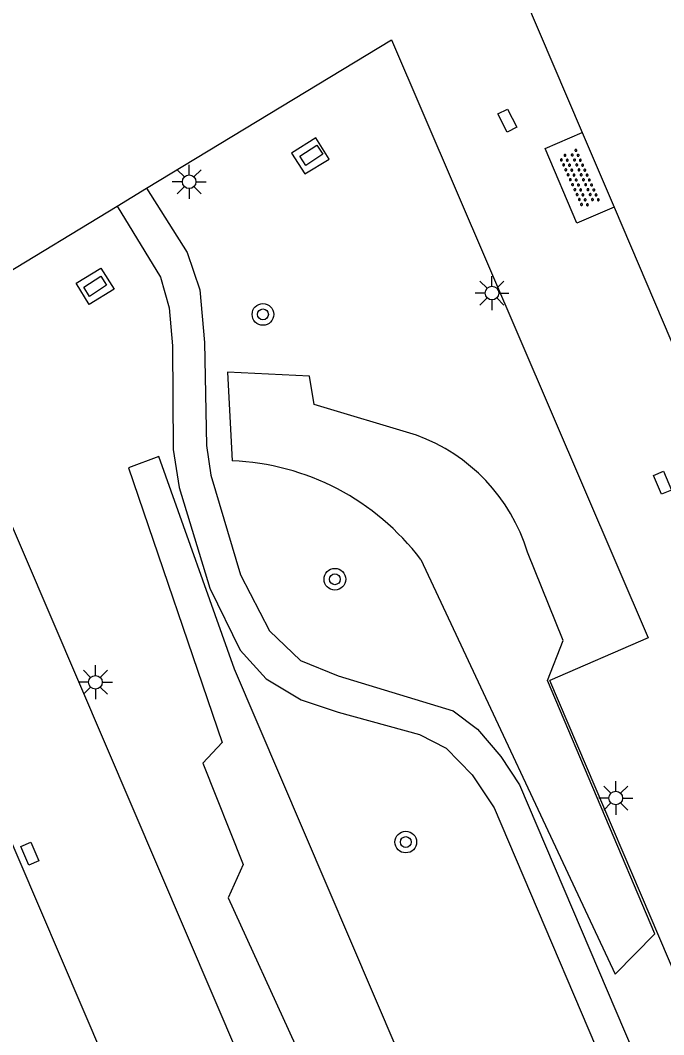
# Model space of a CAD drawing. Extents: x 136000 to 138005, y 398500 to 400500.
# Drawn here: x 137592.25 to 137615.96, y 399737.52 to 399774.88 of the extents above; entities that cross this region are included whole.
import ezdxf

# ---------------------------------------------------------------- set-up
doc = ezdxf.new("R2010")
doc.units = 0
for name, color, linetype in [('gg-bbg-hoofdgebouw', 7, 'Continuous'), ('gg-knt-verharding', 7, 'Continuous'), ('gt-grn-groengrens NZ', 7, 'Continuous'), ('gt-symb-boom', 7, 'Continuous'), ('gt-symb-kolk center center', 7, 'Continuous'), ('gt-symb-lichtmast', 7, 'Continuous'), ('gt-symb-overige verharding', 7, 'Continuous')]:
    doc.layers.add(name, color=color, linetype=linetype)

# ---------------------------------------------------------------- blocks, each defined once
blk = doc.blocks.new('gt0-LMAST')
at = {"layer": 'gt-symb-lichtmast'}
for p, q in [((-0.182, 0.173), (-0.447, 0.438)), ((-0.005, 0.246), (-0.005, 0.621)), ((0.172, 0.173), (0.437, 0.438)), ((-0.255, -0.004), (-0.63, -0.004)), ((-0.182, -0.181), (-0.447, -0.446)), ((-0.005, -0.254), (-0.005, -0.629)), ((0.437, -0.446), (0.172, -0.181)), ((0.245, -0.004), (0.62, -0.004))]:
    blk.add_line(p, q, dxfattribs=at)
blk.add_circle((-0.005, -0.004), 0.25, dxfattribs=at)
blk = doc.blocks.new('gt0-OVH')
at = {"layer": 'gt-symb-overige verharding'}
for points in [[(-0.972, 0.298), (-0.967, 0.308), (-0.965, 0.319), (-0.966, 0.33), (-0.971, 0.34), (-0.978, 0.348), (-0.988, 0.353), (-0.999, 0.355), (-1.01, 0.354), (-1.02, 0.349), (-1.028, 0.342), (-1.033, 0.332), (-1.035, 0.321), (-1.034, 0.31), (-1.029, 0.3), (-1.022, 0.292), (-1.012, 0.287), (-1.001, 0.285), (-0.99, 0.286), (-0.98, 0.291)], [(-0.872, 0.106), (-0.867, 0.116), (-0.865, 0.126), (-0.866, 0.137), (-0.871, 0.147), (-0.878, 0.156), (-0.888, 0.161), (-0.899, 0.163), (-0.91, 0.162), (-0.92, 0.157), (-0.928, 0.15), (-0.933, 0.14), (-0.935, 0.129), (-0.934, 0.118), (-0.929, 0.108), (-0.922, 0.1), (-0.912, 0.095), (-0.901, 0.092), (-0.89, 0.094), (-0.88, 0.098)], [(-0.772, 0.298), (-0.767, 0.308), (-0.765, 0.319), (-0.766, 0.33), (-0.771, 0.34), (-0.778, 0.348), (-0.788, 0.353), (-0.799, 0.355), (-0.81, 0.354), (-0.82, 0.349), (-0.828, 0.342), (-0.833, 0.332), (-0.835, 0.321), (-0.834, 0.31), (-0.829, 0.3), (-0.822, 0.292), (-0.812, 0.287), (-0.801, 0.285), (-0.79, 0.286), (-0.78, 0.291)], [(-0.672, 0.106), (-0.667, 0.116), (-0.665, 0.126), (-0.666, 0.137), (-0.671, 0.147), (-0.678, 0.156), (-0.688, 0.161), (-0.699, 0.163), (-0.71, 0.162), (-0.72, 0.157), (-0.728, 0.15), (-0.733, 0.14), (-0.735, 0.129), (-0.734, 0.118), (-0.729, 0.108), (-0.722, 0.1), (-0.712, 0.095), (-0.701, 0.092), (-0.69, 0.094), (-0.68, 0.098)], [(-0.572, 0.298), (-0.567, 0.308), (-0.565, 0.319), (-0.566, 0.33), (-0.571, 0.34), (-0.578, 0.348), (-0.588, 0.353), (-0.599, 0.355), (-0.61, 0.354), (-0.62, 0.349), (-0.628, 0.342), (-0.633, 0.332), (-0.635, 0.321), (-0.634, 0.31), (-0.629, 0.3), (-0.622, 0.292), (-0.612, 0.287), (-0.601, 0.285), (-0.59, 0.286), (-0.58, 0.291)], [(-0.472, 0.106), (-0.467, 0.116), (-0.465, 0.126), (-0.466, 0.137), (-0.471, 0.147), (-0.478, 0.156), (-0.488, 0.161), (-0.499, 0.163), (-0.51, 0.162), (-0.52, 0.157), (-0.528, 0.15), (-0.533, 0.14), (-0.535, 0.129), (-0.534, 0.118), (-0.529, 0.108), (-0.522, 0.1), (-0.512, 0.095), (-0.501, 0.092), (-0.49, 0.094), (-0.48, 0.098)], [(-0.372, 0.298), (-0.367, 0.308), (-0.365, 0.319), (-0.366, 0.33), (-0.371, 0.34), (-0.378, 0.348), (-0.388, 0.353), (-0.399, 0.355), (-0.41, 0.354), (-0.42, 0.349), (-0.428, 0.342), (-0.433, 0.332), (-0.435, 0.321), (-0.434, 0.31), (-0.429, 0.3), (-0.422, 0.292), (-0.412, 0.287), (-0.401, 0.285), (-0.39, 0.286), (-0.38, 0.291)], [(-0.272, 0.106), (-0.267, 0.116), (-0.265, 0.126), (-0.266, 0.137), (-0.271, 0.147), (-0.278, 0.156), (-0.288, 0.161), (-0.299, 0.163), (-0.31, 0.162), (-0.32, 0.157), (-0.328, 0.15), (-0.333, 0.14), (-0.335, 0.129), (-0.334, 0.118), (-0.329, 0.108), (-0.322, 0.1), (-0.312, 0.095), (-0.301, 0.092), (-0.29, 0.094), (-0.28, 0.098)], [(-0.172, 0.298), (-0.167, 0.308), (-0.165, 0.319), (-0.166, 0.33), (-0.171, 0.34), (-0.178, 0.348), (-0.188, 0.353), (-0.199, 0.355), (-0.21, 0.354), (-0.22, 0.349), (-0.228, 0.342), (-0.233, 0.332), (-0.235, 0.321), (-0.234, 0.31), (-0.229, 0.3), (-0.222, 0.292), (-0.212, 0.287), (-0.201, 0.285), (-0.19, 0.286), (-0.18, 0.291)], [(-0.072, 0.106), (-0.067, 0.116), (-0.065, 0.126), (-0.066, 0.137), (-0.071, 0.147), (-0.078, 0.156), (-0.088, 0.161), (-0.099, 0.163), (-0.11, 0.162), (-0.12, 0.157), (-0.128, 0.15), (-0.133, 0.14), (-0.135, 0.129), (-0.134, 0.118), (-0.129, 0.108), (-0.122, 0.1), (-0.112, 0.095), (-0.101, 0.092), (-0.09, 0.094), (-0.08, 0.098)], [(0.028, 0.298), (0.033, 0.308), (0.035, 0.319), (0.034, 0.33), (0.029, 0.34), (0.022, 0.348), (0.012, 0.353), (0.001, 0.355), (-0.01, 0.354), (-0.02, 0.349), (-0.028, 0.342), (-0.033, 0.332), (-0.035, 0.321), (-0.034, 0.31), (-0.029, 0.3), (-0.022, 0.292), (-0.012, 0.287), (-0.001, 0.285), (0.01, 0.286), (0.02, 0.291)], [(0.128, 0.106), (0.133, 0.116), (0.135, 0.126), (0.134, 0.137), (0.129, 0.147), (0.122, 0.156), (0.112, 0.161), (0.101, 0.163), (0.09, 0.162), (0.08, 0.157), (0.072, 0.15), (0.067, 0.14), (0.065, 0.129), (0.066, 0.118), (0.071, 0.108), (0.078, 0.1), (0.088, 0.095), (0.099, 0.092), (0.11, 0.094), (0.12, 0.098)], [(0.228, 0.298), (0.233, 0.308), (0.235, 0.319), (0.234, 0.33), (0.229, 0.34), (0.222, 0.348), (0.212, 0.353), (0.201, 0.355), (0.19, 0.354), (0.18, 0.349), (0.172, 0.342), (0.167, 0.332), (0.165, 0.321), (0.166, 0.31), (0.171, 0.3), (0.178, 0.292), (0.188, 0.287), (0.199, 0.285), (0.21, 0.286), (0.22, 0.291)], [(0.328, 0.106), (0.333, 0.116), (0.335, 0.126), (0.334, 0.137), (0.329, 0.147), (0.322, 0.156), (0.312, 0.161), (0.301, 0.163), (0.29, 0.162), (0.28, 0.157), (0.272, 0.15), (0.267, 0.14), (0.265, 0.129), (0.266, 0.118), (0.271, 0.108), (0.278, 0.1), (0.288, 0.095), (0.299, 0.092), (0.31, 0.094), (0.32, 0.098)], [(0.428, 0.298), (0.433, 0.308), (0.435, 0.319), (0.434, 0.33), (0.429, 0.34), (0.422, 0.348), (0.412, 0.353), (0.401, 0.355), (0.39, 0.354), (0.38, 0.349), (0.372, 0.342), (0.367, 0.332), (0.365, 0.321), (0.366, 0.31), (0.371, 0.3), (0.378, 0.292), (0.388, 0.287), (0.399, 0.285), (0.41, 0.286), (0.42, 0.291)], [(0.528, 0.106), (0.533, 0.116), (0.535, 0.126), (0.534, 0.137), (0.529, 0.147), (0.522, 0.156), (0.512, 0.161), (0.501, 0.163), (0.49, 0.162), (0.48, 0.157), (0.472, 0.15), (0.467, 0.14), (0.465, 0.129), (0.466, 0.118), (0.471, 0.108), (0.478, 0.1), (0.488, 0.095), (0.499, 0.092), (0.51, 0.094), (0.52, 0.098)], [(0.628, 0.298), (0.633, 0.308), (0.635, 0.319), (0.634, 0.33), (0.629, 0.34), (0.622, 0.348), (0.612, 0.353), (0.601, 0.355), (0.59, 0.354), (0.58, 0.349), (0.572, 0.342), (0.567, 0.332), (0.565, 0.321), (0.566, 0.31), (0.571, 0.3), (0.578, 0.292), (0.588, 0.287), (0.599, 0.285), (0.61, 0.286), (0.62, 0.291)], [(0.728, 0.106), (0.733, 0.116), (0.735, 0.126), (0.734, 0.137), (0.729, 0.147), (0.722, 0.156), (0.712, 0.161), (0.701, 0.163), (0.69, 0.162), (0.68, 0.157), (0.672, 0.15), (0.667, 0.14), (0.665, 0.129), (0.666, 0.118), (0.671, 0.108), (0.678, 0.1), (0.688, 0.095), (0.699, 0.092), (0.71, 0.094), (0.72, 0.098)], [(0.828, 0.298), (0.833, 0.308), (0.835, 0.319), (0.834, 0.33), (0.829, 0.34), (0.822, 0.348), (0.812, 0.353), (0.801, 0.355), (0.79, 0.354), (0.78, 0.349), (0.772, 0.342), (0.767, 0.332), (0.765, 0.321), (0.766, 0.31), (0.771, 0.3), (0.778, 0.292), (0.788, 0.287), (0.799, 0.285), (0.81, 0.286), (0.82, 0.291)], [(0.928, 0.106), (0.933, 0.116), (0.935, 0.126), (0.934, 0.137), (0.929, 0.147), (0.922, 0.156), (0.912, 0.161), (0.901, 0.163), (0.89, 0.162), (0.88, 0.157), (0.872, 0.15), (0.867, 0.14), (0.865, 0.129), (0.866, 0.118), (0.871, 0.108), (0.878, 0.1), (0.888, 0.095), (0.899, 0.092), (0.91, 0.094), (0.92, 0.098)], [(1.028, 0.298), (1.033, 0.308), (1.035, 0.319), (1.034, 0.33), (1.029, 0.34), (1.022, 0.348), (1.012, 0.353), (1.001, 0.355), (0.99, 0.354), (0.98, 0.349), (0.972, 0.342), (0.967, 0.332), (0.965, 0.321), (0.966, 0.31), (0.971, 0.3), (0.978, 0.292), (0.988, 0.287), (0.999, 0.285), (1.01, 0.286), (1.02, 0.291)], [(-0.972, -0.142), (-0.967, -0.132), (-0.965, -0.121), (-0.966, -0.11), (-0.971, -0.1), (-0.978, -0.092), (-0.988, -0.087), (-0.999, -0.085), (-1.01, -0.086), (-1.02, -0.091), (-1.028, -0.098), (-1.033, -0.108), (-1.035, -0.119), (-1.034, -0.13), (-1.029, -0.14), (-1.022, -0.148), (-1.012, -0.153), (-1.001, -0.155), (-0.99, -0.154), (-0.98, -0.149)], [(-0.872, -0.334), (-0.867, -0.324), (-0.865, -0.314), (-0.866, -0.303), (-0.871, -0.293), (-0.878, -0.284), (-0.888, -0.279), (-0.899, -0.277), (-0.91, -0.278), (-0.92, -0.283), (-0.928, -0.29), (-0.933, -0.3), (-0.935, -0.311), (-0.934, -0.322), (-0.929, -0.332), (-0.922, -0.34), (-0.912, -0.345), (-0.901, -0.348), (-0.89, -0.346), (-0.88, -0.342)], [(-0.772, -0.142), (-0.767, -0.132), (-0.765, -0.121), (-0.766, -0.11), (-0.771, -0.1), (-0.778, -0.092), (-0.788, -0.087), (-0.799, -0.085), (-0.81, -0.086), (-0.82, -0.091), (-0.828, -0.098), (-0.833, -0.108), (-0.835, -0.119), (-0.834, -0.13), (-0.829, -0.14), (-0.822, -0.148), (-0.812, -0.153), (-0.801, -0.155), (-0.79, -0.154), (-0.78, -0.149)], [(-0.672, -0.334), (-0.667, -0.324), (-0.665, -0.314), (-0.666, -0.303), (-0.671, -0.293), (-0.678, -0.284), (-0.688, -0.279), (-0.699, -0.277), (-0.71, -0.278), (-0.72, -0.283), (-0.728, -0.29), (-0.733, -0.3), (-0.735, -0.311), (-0.734, -0.322), (-0.729, -0.332), (-0.722, -0.34), (-0.712, -0.345), (-0.701, -0.348), (-0.69, -0.346), (-0.68, -0.342)], [(-0.572, -0.142), (-0.567, -0.132), (-0.565, -0.121), (-0.566, -0.11), (-0.571, -0.1), (-0.578, -0.092), (-0.588, -0.087), (-0.599, -0.085), (-0.61, -0.086), (-0.62, -0.091), (-0.628, -0.098), (-0.633, -0.108), (-0.635, -0.119), (-0.634, -0.13), (-0.629, -0.14), (-0.622, -0.148), (-0.612, -0.153), (-0.601, -0.155), (-0.59, -0.154), (-0.58, -0.149)], [(-0.472, -0.334), (-0.467, -0.324), (-0.465, -0.314), (-0.466, -0.303), (-0.471, -0.293), (-0.478, -0.284), (-0.488, -0.279), (-0.499, -0.277), (-0.51, -0.278), (-0.52, -0.283), (-0.528, -0.29), (-0.533, -0.3), (-0.535, -0.311), (-0.534, -0.322), (-0.529, -0.332), (-0.522, -0.34), (-0.512, -0.345), (-0.501, -0.348), (-0.49, -0.346), (-0.48, -0.342)], [(-0.372, -0.142), (-0.367, -0.132), (-0.365, -0.121), (-0.366, -0.11), (-0.371, -0.1), (-0.378, -0.092), (-0.388, -0.087), (-0.399, -0.085), (-0.41, -0.086), (-0.42, -0.091), (-0.428, -0.098), (-0.433, -0.108), (-0.435, -0.119), (-0.434, -0.13), (-0.429, -0.14), (-0.422, -0.148), (-0.412, -0.153), (-0.401, -0.155), (-0.39, -0.154), (-0.38, -0.149)], [(-0.272, -0.334), (-0.267, -0.324), (-0.265, -0.314), (-0.266, -0.303), (-0.271, -0.293), (-0.278, -0.284), (-0.288, -0.279), (-0.299, -0.277), (-0.31, -0.278), (-0.32, -0.283), (-0.328, -0.29), (-0.333, -0.3), (-0.335, -0.311), (-0.334, -0.322), (-0.329, -0.332), (-0.322, -0.34), (-0.312, -0.345), (-0.301, -0.348), (-0.29, -0.346), (-0.28, -0.342)], [(-0.172, -0.142), (-0.167, -0.132), (-0.165, -0.121), (-0.166, -0.11), (-0.171, -0.1), (-0.178, -0.092), (-0.188, -0.087), (-0.199, -0.085), (-0.21, -0.086), (-0.22, -0.091), (-0.228, -0.098), (-0.233, -0.108), (-0.235, -0.119), (-0.234, -0.13), (-0.229, -0.14), (-0.222, -0.148), (-0.212, -0.153), (-0.201, -0.155), (-0.19, -0.154), (-0.18, -0.149)], [(-0.072, -0.334), (-0.067, -0.324), (-0.065, -0.314), (-0.066, -0.303), (-0.071, -0.293), (-0.078, -0.284), (-0.088, -0.279), (-0.099, -0.277), (-0.11, -0.278), (-0.12, -0.283), (-0.128, -0.29), (-0.133, -0.3), (-0.135, -0.311), (-0.134, -0.322), (-0.129, -0.332), (-0.122, -0.34), (-0.112, -0.345), (-0.101, -0.348), (-0.09, -0.346), (-0.08, -0.342)], [(0.028, -0.142), (0.033, -0.132), (0.035, -0.121), (0.034, -0.11), (0.029, -0.1), (0.022, -0.092), (0.012, -0.087), (0.001, -0.085), (-0.01, -0.086), (-0.02, -0.091), (-0.028, -0.098), (-0.033, -0.108), (-0.035, -0.119), (-0.034, -0.13), (-0.029, -0.14), (-0.022, -0.148), (-0.012, -0.153), (-0.001, -0.155), (0.01, -0.154), (0.02, -0.149)], [(0.128, -0.334), (0.133, -0.324), (0.135, -0.314), (0.134, -0.303), (0.129, -0.293), (0.122, -0.284), (0.112, -0.279), (0.101, -0.277), (0.09, -0.278), (0.08, -0.283), (0.072, -0.29), (0.067, -0.3), (0.065, -0.311), (0.066, -0.322), (0.071, -0.332), (0.078, -0.34), (0.088, -0.345), (0.099, -0.348), (0.11, -0.346), (0.12, -0.342)], [(0.228, -0.142), (0.233, -0.132), (0.235, -0.121), (0.234, -0.11), (0.229, -0.1), (0.222, -0.092), (0.212, -0.087), (0.201, -0.085), (0.19, -0.086), (0.18, -0.091), (0.172, -0.098), (0.167, -0.108), (0.165, -0.119), (0.166, -0.13), (0.171, -0.14), (0.178, -0.148), (0.188, -0.153), (0.199, -0.155), (0.21, -0.154), (0.22, -0.149)], [(0.328, -0.334), (0.333, -0.324), (0.335, -0.314), (0.334, -0.303), (0.329, -0.293), (0.322, -0.284), (0.312, -0.279), (0.301, -0.277), (0.29, -0.278), (0.28, -0.283), (0.272, -0.29), (0.267, -0.3), (0.265, -0.311), (0.266, -0.322), (0.271, -0.332), (0.278, -0.34), (0.288, -0.345), (0.299, -0.348), (0.31, -0.346), (0.32, -0.342)], [(0.428, -0.142), (0.433, -0.132), (0.435, -0.121), (0.434, -0.11), (0.429, -0.1), (0.422, -0.092), (0.412, -0.087), (0.401, -0.085), (0.39, -0.086), (0.38, -0.091), (0.372, -0.098), (0.367, -0.108), (0.365, -0.119), (0.366, -0.13), (0.371, -0.14), (0.378, -0.148), (0.388, -0.153), (0.399, -0.155), (0.41, -0.154), (0.42, -0.149)], [(0.528, -0.334), (0.533, -0.324), (0.535, -0.314), (0.534, -0.303), (0.529, -0.293), (0.522, -0.284), (0.512, -0.279), (0.501, -0.277), (0.49, -0.278), (0.48, -0.283), (0.472, -0.29), (0.467, -0.3), (0.465, -0.311), (0.466, -0.322), (0.471, -0.332), (0.478, -0.34), (0.488, -0.345), (0.499, -0.348), (0.51, -0.346), (0.52, -0.342)], [(0.628, -0.142), (0.633, -0.132), (0.635, -0.121), (0.634, -0.11), (0.629, -0.1), (0.622, -0.092), (0.612, -0.087), (0.601, -0.085), (0.59, -0.086), (0.58, -0.091), (0.572, -0.098), (0.567, -0.108), (0.565, -0.119), (0.566, -0.13), (0.571, -0.14), (0.578, -0.148), (0.588, -0.153), (0.599, -0.155), (0.61, -0.154), (0.62, -0.149)], [(0.728, -0.334), (0.733, -0.324), (0.735, -0.314), (0.734, -0.303), (0.729, -0.293), (0.722, -0.284), (0.712, -0.279), (0.701, -0.277), (0.69, -0.278), (0.68, -0.283), (0.672, -0.29), (0.667, -0.3), (0.665, -0.311), (0.666, -0.322), (0.671, -0.332), (0.678, -0.34), (0.688, -0.345), (0.699, -0.348), (0.71, -0.346), (0.72, -0.342)], [(0.828, -0.142), (0.833, -0.132), (0.835, -0.121), (0.834, -0.11), (0.829, -0.1), (0.822, -0.092), (0.812, -0.087), (0.801, -0.085), (0.79, -0.086), (0.78, -0.091), (0.772, -0.098), (0.767, -0.108), (0.765, -0.119), (0.766, -0.13), (0.771, -0.14), (0.778, -0.148), (0.788, -0.153), (0.799, -0.155), (0.81, -0.154), (0.82, -0.149)], [(0.928, -0.334), (0.933, -0.324), (0.935, -0.314), (0.934, -0.303), (0.929, -0.293), (0.922, -0.284), (0.912, -0.279), (0.901, -0.277), (0.89, -0.278), (0.88, -0.283), (0.872, -0.29), (0.867, -0.3), (0.865, -0.311), (0.866, -0.322), (0.871, -0.332), (0.878, -0.34), (0.888, -0.345), (0.899, -0.348), (0.91, -0.346), (0.92, -0.342)], [(1.028, -0.142), (1.033, -0.132), (1.035, -0.121), (1.034, -0.11), (1.029, -0.1), (1.022, -0.092), (1.012, -0.087), (1.001, -0.085), (0.99, -0.086), (0.98, -0.091), (0.972, -0.098), (0.967, -0.108), (0.965, -0.119), (0.966, -0.13), (0.971, -0.14), (0.978, -0.148), (0.988, -0.153), (0.999, -0.155), (1.01, -0.154), (1.02, -0.149)]]:
    blk.add_lwpolyline(points, close=True, dxfattribs=at)
blk = doc.blocks.new('gt0-KOLKCC')
at = {"layer": 'gt-symb-kolk center center'}
blk.add_lwpolyline([(-0.375, 0.2), (0.375, 0.2), (0.375, -0.2), (-0.375, -0.2)], close=True, dxfattribs=at)
blk = doc.blocks.new('gt0-BOOM')
at = {"layer": 'gt-symb-boom'}
for radius in [0.4, 0.2]:
    blk.add_circle((0, 0), radius, dxfattribs=at)

msp = doc.modelspace()

# ---------------------------------------------------------------- linework, layer by layer
at = {"layer": 'gg-bbg-hoofdgebouw'}
for p, q in [((137609.489, 399778.871), (137612.961, 399770.742)), ((137612.961, 399770.742), (137614.135, 399767.995)), ((137599.824, 399726.213), (137587.995, 399753.779))]:
    msp.add_line(p, q, dxfattribs=at)
msp.add_lwpolyline([(137614.135, 399767.995), (137618.319, 399758.199), (137618.47, 399758.263)], dxfattribs=at)
at = {"layer": 'gg-knt-verharding'}
for p, q in [((137595.82, 399768.031), (137596.909, 399768.691)), ((137588.736, 399763.736), (137595.82, 399768.031)), ((137588.736, 399763.736), (137603.996, 399728.111)), ((137617.653, 399736.746), (137611.77, 399750.569))]:
    msp.add_line(p, q, dxfattribs=at)
for points in [[(137596.909, 399768.691), (137605.931, 399774.16), (137615.387, 399752.134), (137611.77, 399750.569)], [(137603.633, 399769.769), (137603.15, 399770.553), (137602.248, 399769.982), (137602.743, 399769.223), (137603.633, 399769.769)], [(137614.135, 399767.995), (137612.76, 399767.408), (137611.594, 399770.158), (137612.961, 399770.742)], [(137596.909, 399768.691), (137598.399, 399766.33), (137598.865, 399764.95), (137599.042, 399763.017), (137599.116, 399759.217), (137599.27, 399758.133), (137600.366, 399754.456), (137601.434, 399752.394), (137602.576, 399751.299), (137603.965, 399750.734), (137608.206, 399749.446), (137609.1, 399748.778), (137609.965, 399747.762), (137610.645, 399746.718), (137615.834, 399734.563)], [(137595.82, 399768.031), (137597.424, 399765.419), (137597.739, 399764.293), (137597.862, 399762.895), (137597.887, 399759.068), (137598.11, 399757.669), (137599.24, 399753.969), (137600.36, 399751.677), (137601.317, 399750.629), (137602.607, 399749.857), (137603.972, 399749.402), (137606.96, 399748.579), (137607.947, 399748.076), (137608.909, 399747.091), (137609.716, 399745.872), (137614.793, 399733.969)], [(137595.709, 399764.973), (137594.793, 399764.409), (137594.307, 399765.196), (137595.22, 399765.755), (137595.709, 399764.973)]]:
    msp.add_lwpolyline(points, dxfattribs=at)
at = {"layer": 'gt-grn-groengrens NZ'}
msp.add_line((137607.009, 399755.021), (137614.178, 399739.753), dxfattribs=at)
for points in [[(137606.852, 399759.598), (137603.088, 399760.735), (137602.909, 399761.777), (137599.893, 399761.922), (137600.057, 399758.654)], [(137604.846, 399731.761), (137607.851, 399732.989), (137600.143, 399750.981), (137597.354, 399758.81), (137596.237, 399758.392), (137599.689, 399748.282), (137598.981, 399747.525), (137600.465, 399743.789), (137599.91, 399742.557), (137604.846, 399731.761)], [(137614.178, 399739.753), (137615.634, 399741.229), (137611.684, 399750.566), (137612.256, 399752.037), (137610.94, 399755.295)]]:
    msp.add_lwpolyline(points, dxfattribs=at)
for centre, radius, start, end in [((137604.589, 399753.355), 6.641, 16.989, 70.0755), ((137599.699, 399749.5), 9.161, 37.0595, 87.7589)]:
    msp.add_arc(centre, radius, start, end, dxfattribs=at)

# ---------------------------------------------------------------- block references
at = {"layer": 'gt-symb-boom'}
for p in [(137601.197, 399764.048), (137603.846, 399754.292), (137606.459, 399744.616)]:
    msp.add_blockref('gt0-BOOM', p, dxfattribs=at)
at = {"layer": 'gt-symb-kolk center center'}
for p, rotation in [((137610.2, 399771.187), -63.33750711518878), ((137602.98, 399769.91), 33.05668164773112), ((137595.013, 399765.082), 33.056681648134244), ((137615.919, 399757.847), 113.06931229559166), ((137592.608, 399744.187), 113.05130091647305)]:
    msp.add_blockref('gt0-KOLKCC', p, dxfattribs=dict(at, rotation=rotation))
at = {"layer": 'gt-symb-lichtmast'}
for p in [(137598.482, 399768.937), (137609.64, 399764.837), (137595.028, 399750.503), (137614.201, 399746.24)]:
    msp.add_blockref('gt0-LMAST', p, dxfattribs=at)
at = {"layer": 'gt-symb-overige verharding', "rotation": -65.6129332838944}
msp.add_blockref('gt0-OVH', (137612.848, 399769.046), dxfattribs=at)

doc.saveas('drawing.dxf')
